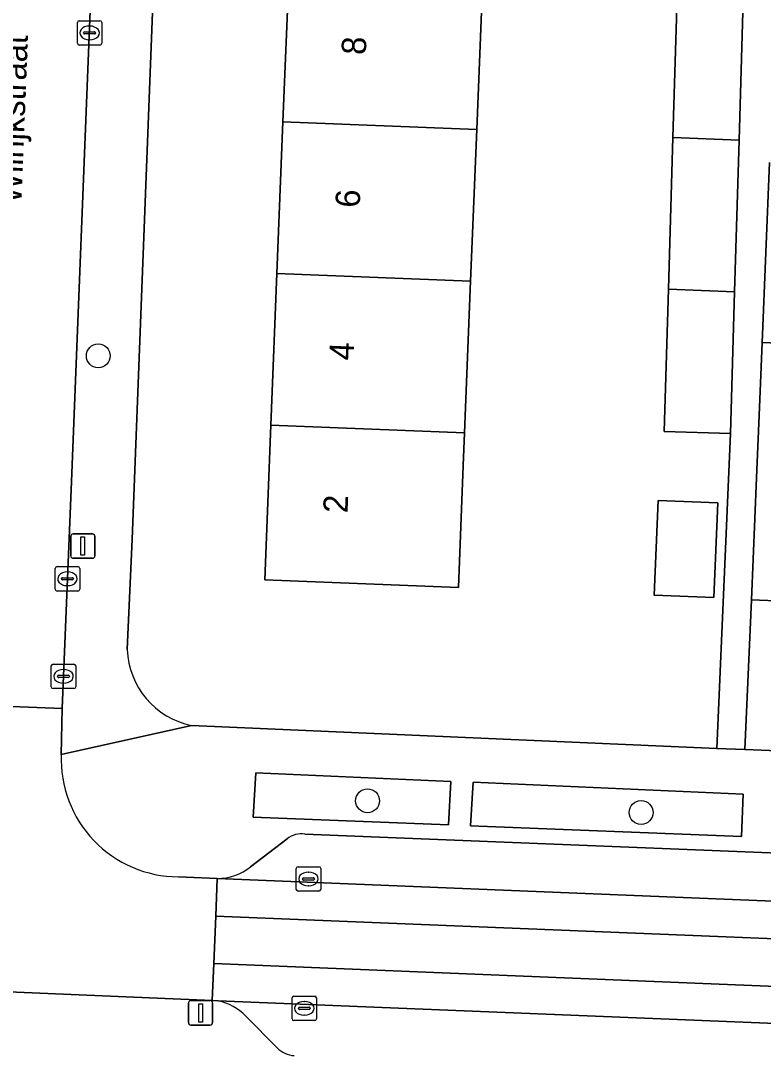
# Model space of a CAD drawing. Extents: x 160732 to 162107, y 387428 to 388479.
# Drawn here: x 161626.29 to 161656.7, y 387741.86 to 387784.23 of the extents above; entities that cross this region are included whole.
import ezdxf

# ---------------------------------------------------------------- set-up
doc = ezdxf.new("R2010")
doc.units = 0
for name, color, linetype in [('IMGEO_Boom', 7, 'Continuous'), ('IMGEO_Erf', 7, 'Continuous'), ('IMGEO_Groenvoorziening', 7, 'Continuous'), ('IMGEO_Haag', 7, 'Continuous'), ('IMGEO_Kolk', 7, 'Continuous'), ('IMGEO_Lichtmast', 7, 'Continuous'), ('IMGEO_Openbare_ruimte_label', 7, 'Continuous'), ('IMGEO_Pand', 7, 'Continuous'), ('IMGEO_Pand_nummerreeks', 7, 'Continuous'), ('IMGEO_Parkeervlak_open', 7, 'Continuous'), ('IMGEO_Rijbaan_lokaal_gesloten', 7, 'Continuous'), ('IMGEO_Rijbaan_lokaal_open', 7, 'Continuous'), ('IMGEO_Voetpad_open', 7, 'Continuous')]:
    doc.layers.add(name, color=color, linetype=linetype)

msp = doc.modelspace()

# ---------------------------------------------------------------- linework, layer by layer
at = {"layer": 'IMGEO_Boom'}
for centre in [(161629.465, 387770.505), (161640.494, 387752.284), (161651.696, 387751.802)]:
    msp.add_circle(centre, 0.489, dxfattribs=at)
at = {"layer": 'IMGEO_Erf'}
for points in [[(161632.5, 387805.819), (161630.85, 387762.991), (161630.648, 387758.48)], [(161645.213, 387785.992), (161644.964, 387779.777), (161644.716, 387773.562), (161644.468, 387767.348), (161644.415, 387766.01), (161644.215, 387761.013), (161636.281, 387761.33), (161636.534, 387767.665), (161636.782, 387773.88), (161637.03, 387780.095), (161637.278, 387786.309)], [(161655.357, 387767.332), (161652.644, 387767.412), (161652.816, 387773.237), (161653.001, 387779.455), (161653.186, 387785.674)], [(161656.952, 387778.423), (161656.65, 387771.05), (161662.977, 387770.791)], [(161633.288, 387755.368), (161654.794, 387754.43), (161655.357, 387767.332)], [(161662.544, 387760.258), (161656.218, 387760.518), (161655.95, 387754.38), (161694.209, 387752.832)]]:
    msp.add_lwpolyline(points, dxfattribs=at)
msp.add_lwpolyline([(161652.39, 387764.581), (161654.834, 387764.481), (161654.675, 387760.608), (161652.231, 387760.708)], close=True, dxfattribs=at)
msp.add_arc((161633.94, 387758.597), 3.294, 182.0341, 258.5838, dxfattribs=at)
at = {"layer": 'IMGEO_Groenvoorziening'}
for points in [[(161643.899, 387753.072), (161635.914, 387753.425), (161635.81, 387751.616), (161643.809, 387751.299)], [(161655.883, 387752.554), (161644.817, 387753.042), (161644.715, 387751.262), (161655.803, 387750.826)]]:
    msp.add_lwpolyline(points, close=True, dxfattribs=at)
at = {"layer": 'IMGEO_Haag'}
for points in [[(161643.899, 387753.072), (161635.914, 387753.425), (161635.81, 387751.616), (161643.809, 387751.299)], [(161655.883, 387752.554), (161644.817, 387753.042), (161644.715, 387751.262), (161655.803, 387750.826)]]:
    msp.add_lwpolyline(points, close=True, dxfattribs=at)
at = {"layer": 'IMGEO_Kolk'}
for p, q in [((161628.607, 387783.307), (161628.607, 387784.159)), ((161628.682, 387784.233), (161629.534, 387784.233)), ((161629.095, 387784.013), (161629.12, 387784.013)), ((161629.608, 387784.159), (161629.608, 387783.307)), ((161628.866, 387783.727), (161628.866, 387783.739)), ((161629.304, 387783.69), (161628.906, 387783.69)), ((161628.909, 387783.776), (161629.307, 387783.776)), ((161629.35, 387783.739), (161629.35, 387783.727)), ((161629.534, 387783.233), (161628.682, 387783.233)), ((161629.118, 387783.453), (161629.093, 387783.453)), ((161627.702, 387760.948), (161627.702, 387761.8)), ((161627.777, 387761.874), (161628.629, 387761.874)), ((161628.19, 387761.654), (161628.215, 387761.654)), ((161628.703, 387761.8), (161628.703, 387760.948)), ((161627.961, 387761.368), (161627.961, 387761.38)), ((161628.399, 387761.331), (161628.001, 387761.331)), ((161628.004, 387761.417), (161628.402, 387761.417)), ((161628.213, 387761.094), (161628.188, 387761.094)), ((161628.445, 387761.38), (161628.445, 387761.368)), ((161628.629, 387760.874), (161627.777, 387760.874)), ((161627.54, 387756.953), (161627.54, 387757.805)), ((161627.615, 387757.879), (161628.467, 387757.879)), ((161628.541, 387757.805), (161628.541, 387756.953)), ((161627.799, 387757.373), (161627.799, 387757.385)), ((161628.237, 387757.336), (161627.839, 387757.336)), ((161627.842, 387757.422), (161628.24, 387757.422)), ((161628.028, 387757.659), (161628.053, 387757.659)), ((161628.283, 387757.385), (161628.283, 387757.373)), ((161628.467, 387756.879), (161627.615, 387756.879)), ((161628.051, 387757.099), (161628.026, 387757.099)), ((161637.573, 387748.653), (161637.573, 387749.505)), ((161637.648, 387749.579), (161638.5, 387749.579)), ((161638.061, 387749.359), (161638.086, 387749.359)), ((161638.574, 387749.505), (161638.574, 387748.653)), ((161637.832, 387749.073), (161637.832, 387749.085)), ((161638.27, 387749.036), (161637.872, 387749.036)), ((161637.875, 387749.122), (161638.273, 387749.122)), ((161638.084, 387748.799), (161638.059, 387748.799)), ((161638.316, 387749.085), (161638.316, 387749.073)), ((161638.5, 387748.579), (161637.648, 387748.579)), ((161637.402, 387743.355), (161637.402, 387744.207)), ((161637.477, 387744.281), (161638.329, 387744.281)), ((161638.403, 387744.207), (161638.403, 387743.355)), ((161637.661, 387743.775), (161637.661, 387743.787)), ((161638.099, 387743.738), (161637.701, 387743.738)), ((161637.704, 387743.824), (161638.102, 387743.824)), ((161637.89, 387744.061), (161637.915, 387744.061)), ((161638.145, 387743.787), (161638.145, 387743.775)), ((161637.913, 387743.501), (161637.888, 387743.501)), ((161638.329, 387743.281), (161637.477, 387743.281))]:
    msp.add_line(p, q, dxfattribs=at)
for points in [[(161628.607, 387783.307), (161628.607, 387784.159)], [(161628.682, 387784.233), (161629.534, 387784.233)], [(161629.608, 387784.159), (161629.608, 387783.307)], [(161629.534, 387783.233), (161628.682, 387783.233)], [(161627.702, 387760.948), (161627.702, 387761.8)], [(161627.777, 387761.874), (161628.629, 387761.874)], [(161628.703, 387761.8), (161628.703, 387760.948)], [(161628.629, 387760.874), (161627.777, 387760.874)], [(161627.54, 387756.953), (161627.54, 387757.805)], [(161627.615, 387757.879), (161628.467, 387757.879)], [(161628.541, 387757.805), (161628.541, 387756.953)], [(161628.467, 387756.879), (161627.615, 387756.879)], [(161637.573, 387748.653), (161637.573, 387749.505)], [(161637.648, 387749.579), (161638.5, 387749.579)], [(161638.574, 387749.505), (161638.574, 387748.653)], [(161638.5, 387748.579), (161637.648, 387748.579)], [(161637.402, 387743.355), (161637.402, 387744.207)], [(161637.477, 387744.281), (161638.329, 387744.281)], [(161638.403, 387744.207), (161638.403, 387743.355)], [(161638.329, 387743.281), (161637.477, 387743.281)]]:
    msp.add_lwpolyline(points, dxfattribs=at)
for centre, radius, start, end in [((161628.684, 387784.157), 0.0765, 91.552, 178.448), ((161628.684, 387784.157), 0.0765, 91.552, 178.448), ((161629.532, 387784.157), 0.0765, 1.552, 88.448), ((161629.532, 387784.157), 0.0765, 1.552, 88.448), ((161628.906, 387783.736), 0.0403, 85.8775, 175.7526), ((161628.903, 387783.726), 0.0366, 178.938, 274.7102), ((161629.307, 387783.733), 0.043, 264.8664, 352.4533), ((161629.311, 387783.738), 0.0386, 1.7309, 96.639), ((161628.684, 387783.309), 0.0765, 181.552, 268.448), ((161628.684, 387783.309), 0.0765, 181.552, 268.448), ((161629.532, 387783.309), 0.0765, 271.552, 358.448), ((161629.532, 387783.309), 0.0765, 271.552, 358.448), ((161627.779, 387761.798), 0.0765, 91.552, 178.448), ((161627.779, 387761.798), 0.0765, 91.552, 178.448), ((161628.627, 387761.798), 0.0765, 1.552, 88.448), ((161628.627, 387761.798), 0.0765, 1.552, 88.448), ((161628.001, 387761.377), 0.0403, 85.8775, 175.7526), ((161627.998, 387761.367), 0.0366, 178.938, 274.7102), ((161628.402, 387761.374), 0.043, 264.8664, 352.4533), ((161628.406, 387761.379), 0.0386, 1.7309, 96.639), ((161627.779, 387760.95), 0.0765, 181.552, 268.448), ((161627.779, 387760.95), 0.0765, 181.552, 268.448), ((161628.627, 387760.95), 0.0765, 271.552, 358.448), ((161628.627, 387760.95), 0.0765, 271.552, 358.448), ((161627.617, 387757.803), 0.0765, 91.552, 178.448), ((161627.617, 387757.803), 0.0765, 91.552, 178.448), ((161628.465, 387757.803), 0.0765, 1.552, 88.448), ((161628.465, 387757.803), 0.0765, 1.552, 88.448), ((161627.839, 387757.382), 0.0403, 85.8775, 175.7526), ((161627.836, 387757.372), 0.0366, 178.938, 274.7102), ((161628.24, 387757.379), 0.043, 264.8664, 352.4533), ((161628.244, 387757.384), 0.0386, 1.7309, 96.639), ((161627.617, 387756.955), 0.0765, 181.552, 268.448), ((161627.617, 387756.955), 0.0765, 181.552, 268.448), ((161628.465, 387756.955), 0.0765, 271.552, 358.448), ((161628.465, 387756.955), 0.0765, 271.552, 358.448), ((161637.65, 387749.503), 0.0765, 91.552, 178.448), ((161637.65, 387749.503), 0.0765, 91.552, 178.448), ((161638.498, 387749.503), 0.0765, 1.552, 88.448), ((161638.498, 387749.503), 0.0765, 1.552, 88.448), ((161637.872, 387749.082), 0.0403, 85.8775, 175.7526), ((161637.869, 387749.072), 0.0366, 178.938, 274.7102), ((161638.273, 387749.079), 0.043, 264.8664, 352.4533), ((161638.277, 387749.084), 0.0386, 1.7309, 96.639), ((161637.65, 387748.655), 0.0765, 181.552, 268.448), ((161637.65, 387748.655), 0.0765, 181.552, 268.448), ((161638.498, 387748.655), 0.0765, 271.552, 358.448), ((161638.498, 387748.655), 0.0765, 271.552, 358.448), ((161637.479, 387744.205), 0.0765, 91.552, 178.448), ((161637.479, 387744.205), 0.0765, 91.552, 178.448), ((161638.327, 387744.205), 0.0765, 1.552, 88.448), ((161638.327, 387744.205), 0.0765, 1.552, 88.448), ((161637.701, 387743.784), 0.0403, 85.8775, 175.7526), ((161637.698, 387743.774), 0.0366, 178.938, 274.7102), ((161638.102, 387743.781), 0.043, 264.8664, 352.4533), ((161638.106, 387743.786), 0.0386, 1.7309, 96.639), ((161637.479, 387743.357), 0.0765, 181.552, 268.448), ((161637.479, 387743.357), 0.0765, 181.552, 268.448), ((161638.327, 387743.357), 0.0765, 271.552, 358.448), ((161638.327, 387743.357), 0.0765, 271.552, 358.448)]:
    msp.add_arc(centre, radius, start, end, dxfattribs=at)
for centre, major_axis, ratio, start_param, end_param in [((161629.094, 387783.733), (-0.387, 0.002), 0.722429, 4.712389, 7.853982), ((161629.119, 387783.733), (-0.39, 0.002), 0.717154, 1.570796, 4.712389), ((161628.189, 387761.374), (-0.387, 0.002), 0.722429, 4.712389, 7.853982), ((161628.214, 387761.374), (-0.39, 0.002), 0.717154, 1.570796, 4.712389), ((161628.027, 387757.379), (-0.387, 0.002), 0.722429, 4.712389, 7.853982), ((161628.052, 387757.379), (-0.39, 0.002), 0.717154, 1.570796, 4.712389), ((161638.06, 387749.079), (-0.387, 0.002), 0.722429, 4.712389, 7.853982), ((161638.085, 387749.079), (-0.39, 0.002), 0.717154, 1.570796, 4.712389), ((161637.889, 387743.781), (-0.387, 0.002), 0.722429, 4.712389, 7.853982), ((161637.914, 387743.781), (-0.39, 0.002), 0.717154, 1.570796, 4.712389)]:
    msp.add_ellipse(centre, major_axis=major_axis, ratio=ratio, start_param=start_param, end_param=end_param, dxfattribs=at)
at = {"layer": 'IMGEO_Lichtmast'}
for p, q in [((161628.435, 387763.214), (161629.225, 387763.214)), ((161629.225, 387763.214), (161628.435, 387763.214)), ((161628.335, 387762.314), (161628.335, 387763.114)), ((161628.335, 387763.114), (161628.335, 387762.314)), ((161629.325, 387763.114), (161629.325, 387762.314)), ((161629.325, 387762.314), (161629.325, 387763.114)), ((161629.225, 387762.214), (161628.435, 387762.214)), ((161628.435, 387762.214), (161629.225, 387762.214)), ((161633.157, 387743.196), (161633.157, 387743.996)), ((161633.157, 387743.996), (161633.157, 387743.196)), ((161633.257, 387744.096), (161634.047, 387744.096)), ((161634.047, 387744.096), (161633.257, 387744.096)), ((161634.147, 387743.996), (161634.147, 387743.196)), ((161634.147, 387743.196), (161634.147, 387743.996)), ((161634.047, 387743.096), (161633.257, 387743.096)), ((161633.257, 387743.096), (161634.047, 387743.096))]:
    msp.add_line(p, q, dxfattribs=at)
for points in [[(161628.755, 387763.089), (161628.905, 387763.089), (161628.905, 387762.339), (161628.755, 387762.339), (161628.755, 387763.089)], [(161633.577, 387743.971), (161633.727, 387743.971), (161633.727, 387743.221), (161633.577, 387743.221), (161633.577, 387743.971)]]:
    msp.add_lwpolyline(points, dxfattribs=at)
for centre, start, end in [((161628.435, 387763.114), 90, 180), ((161628.435, 387763.114), 90, 180), ((161629.225, 387763.114), 0, 90), ((161629.225, 387763.114), 360, 90), ((161628.435, 387762.314), 180, 270), ((161628.435, 387762.314), 180, 270), ((161629.225, 387762.314), 270, 0), ((161629.225, 387762.314), 270, 0), ((161633.257, 387743.996), 90, 180), ((161633.257, 387743.996), 90, 180), ((161634.047, 387743.996), 0, 90), ((161634.047, 387743.996), 360, 90), ((161633.257, 387743.196), 180, 270), ((161633.257, 387743.196), 180, 270), ((161634.047, 387743.196), 270, 0), ((161634.047, 387743.196), 270, 0)]:
    msp.add_arc(centre, 0.1, start, end, dxfattribs=at)
at = {"layer": 'IMGEO_Pand'}
for points in [[(161644.964, 387779.777), (161645.213, 387785.992), (161637.278, 387786.309), (161637.03, 387780.095)], [(161655.898, 387785.565), (161653.186, 387785.674), (161653.001, 387779.455), (161655.713, 387779.346)], [(161637.03, 387780.095), (161636.782, 387773.88), (161644.716, 387773.562), (161644.964, 387779.777)], [(161655.713, 387779.346), (161653.001, 387779.455), (161652.816, 387773.237), (161655.529, 387773.129)], [(161636.782, 387773.88), (161636.534, 387767.665), (161644.468, 387767.348), (161644.716, 387773.562)], [(161652.644, 387767.412), (161655.357, 387767.332), (161655.529, 387773.129), (161652.816, 387773.237)], [(161656.423, 387765.514), (161656.218, 387760.518), (161662.544, 387760.258), (161662.868, 387768.13), (161662.977, 387770.791), (161656.65, 387771.05), (161656.541, 387768.39)], [(161636.534, 387767.665), (161636.281, 387761.33), (161644.215, 387761.013), (161644.415, 387766.01), (161644.468, 387767.348)], [(161654.834, 387764.481), (161652.39, 387764.581), (161652.231, 387760.708), (161654.675, 387760.608)]]:
    msp.add_lwpolyline(points, close=True, dxfattribs=at)
at = {"layer": 'IMGEO_Parkeervlak_open'}
for points in [[(161634.339, 387749.1), (161690.942, 387746.793), (161691.023, 387748.783), (161637.921, 387750.921)], [(161637.197, 387750.723), (161635.701, 387749.573)], [(161759.996, 387738.977), (161634.376, 387744.09)], [(161635.504, 387743.467), (161636.795, 387742.164)]]:
    msp.add_lwpolyline(points, dxfattribs=at)
for centre, radius, start, end in [((161637.791, 387749.973), 0.957, 82.2072, 128.3834), ((161634.331, 387751.319), 2.219, 270.197, 308.1055), ((161633.91, 387741.914), 2.225, 44.2549, 77.9209), ((161637.552, 387742.893), 1.051, 223.9106, 266.4551)]:
    msp.add_arc(centre, radius, start, end, dxfattribs=at)
at = {"layer": 'IMGEO_Rijbaan_lokaal_gesloten'}
for points in [[(161697.107, 387746.542), (161690.942, 387746.793), (161634.339, 387749.1), (161634.276, 387747.551), (161745.161, 387743.065), (161760.085, 387742.445), (161760.161, 387743.969), (161759.87, 387743.984), (161744.919, 387744.593), (161739.015, 387744.834)], [(161760.048, 387740.507), (161745.061, 387741.085), (161634.196, 387745.623), (161634.133, 387744.1), (161634.376, 387744.09), (161759.996, 387738.977)]]:
    msp.add_lwpolyline(points, close=True, dxfattribs=at)
at = {"layer": 'IMGEO_Rijbaan_lokaal_open'}
msp.add_lwpolyline([(161621.047, 387756.33), (161627.988, 387756.068), (161628.364, 387765.353), (161629.479, 387793.265), (161622.688, 387793.532), (161621.427, 387764.443), (161621.192, 387759.429)], close=True, dxfattribs=at)
for points in [[(161627.946, 387754.178), (161627.988, 387756.068), (161621.047, 387756.33), (161620.947, 387755.335)], [(161614.781, 387749.956), (161613.807, 387749.905), (161613.741, 387748.399), (161613.656, 387746.472), (161613.591, 387744.978), (161634.133, 387744.1), (161634.196, 387745.623), (161634.276, 387747.551), (161634.339, 387749.1), (161632.747, 387749.167)], [(161763.145, 387743.813), (161760.389, 387743.957), (161760.161, 387743.969), (161760.085, 387742.445), (161745.161, 387743.065), (161634.276, 387747.551), (161634.196, 387745.623), (161745.061, 387741.085), (161760.048, 387740.507), (161759.996, 387738.977), (161763.079, 387738.81)]]:
    msp.add_lwpolyline(points, dxfattribs=at)
msp.add_arc((161632.77, 387753.995), 4.828, 177.8227, 269.7252, dxfattribs=at)
at = {"layer": 'IMGEO_Voetpad_open'}
for points in [[(161630.648, 387758.48), (161630.85, 387762.991), (161632.5, 387805.819)], [(161629.955, 387805.49), (161629.587, 387796.053), (161629.479, 387793.265), (161628.364, 387765.353), (161627.988, 387756.068), (161627.946, 387754.178), (161633.288, 387755.368)], [(161657.937, 387804.276), (161656.368, 387804.378), (161656.119, 387798.14), (161656.107, 387797.735), (161656.259, 387797.731), (161656.082, 387791.78), (161655.898, 387785.565), (161655.713, 387779.346), (161655.529, 387773.129), (161655.357, 387767.332), (161654.794, 387754.43), (161655.95, 387754.38), (161656.218, 387760.518), (161656.423, 387765.514), (161656.541, 387768.39), (161656.65, 387771.05), (161656.952, 387778.423)], [(161761.233, 387750.165), (161740.174, 387751.01), (161738.823, 387751.064), (161700.38, 387752.59), (161694.209, 387752.832), (161655.95, 387754.38), (161654.794, 387754.43), (161633.288, 387755.368), (161627.946, 387754.178)], [(161637.921, 387750.921), (161691.023, 387748.783), (161691.083, 387749.876), (161697.24, 387749.615), (161697.188, 387748.518), (161739.097, 387746.836), (161739.155, 387747.95), (161745.148, 387747.696), (161745.114, 387746.605), (161756.941, 387746.09)], [(161635.701, 387749.573), (161637.197, 387750.723)], [(161632.747, 387749.167), (161634.339, 387749.1)], [(161634.376, 387744.09), (161634.133, 387744.1), (161613.591, 387744.978), (161613.457, 387744.984)], [(161636.795, 387742.164), (161635.504, 387743.467)]]:
    msp.add_lwpolyline(points, dxfattribs=at)
for points in [[(161635.81, 387751.616), (161635.914, 387753.425), (161643.899, 387753.072), (161643.809, 387751.299)], [(161655.803, 387750.826), (161644.715, 387751.262), (161644.817, 387753.042), (161655.883, 387752.554)]]:
    msp.add_lwpolyline(points, close=True, dxfattribs=at)
for centre, radius, start, end in [((161633.94, 387758.597), 3.294, 182.0341, 258.5838), ((161632.77, 387753.995), 4.828, 177.8227, 269.7252), ((161637.791, 387749.973), 0.957, 82.2072, 128.3834), ((161634.331, 387751.319), 2.219, 270.197, 308.1055), ((161633.91, 387741.914), 2.225, 44.2549, 77.9209), ((161637.552, 387742.893), 1.051, 223.9106, 266.4551)]:
    msp.add_arc(centre, radius, start, end, dxfattribs=at)

# ---------------------------------------------------------------- texts
at = {"layer": 'IMGEO_Openbare_ruimte_label'}
msp.add_text('Wilrijkstraat', height=1, rotation=87.7644, dxfattribs=at).set_placement((161626.316, 387776.729))
at = {"layer": 'IMGEO_Pand_nummerreeks'}
for s, p in [('8', (161640.422, 387782.82)), ('6', (161640.172, 387776.561)), ('4', (161639.922, 387770.306)), ('2', (161639.673, 387764.05))]:
    msp.add_text(s, height=1, rotation=87.7141, dxfattribs=at).set_placement(p)

doc.saveas('drawing.dxf')
